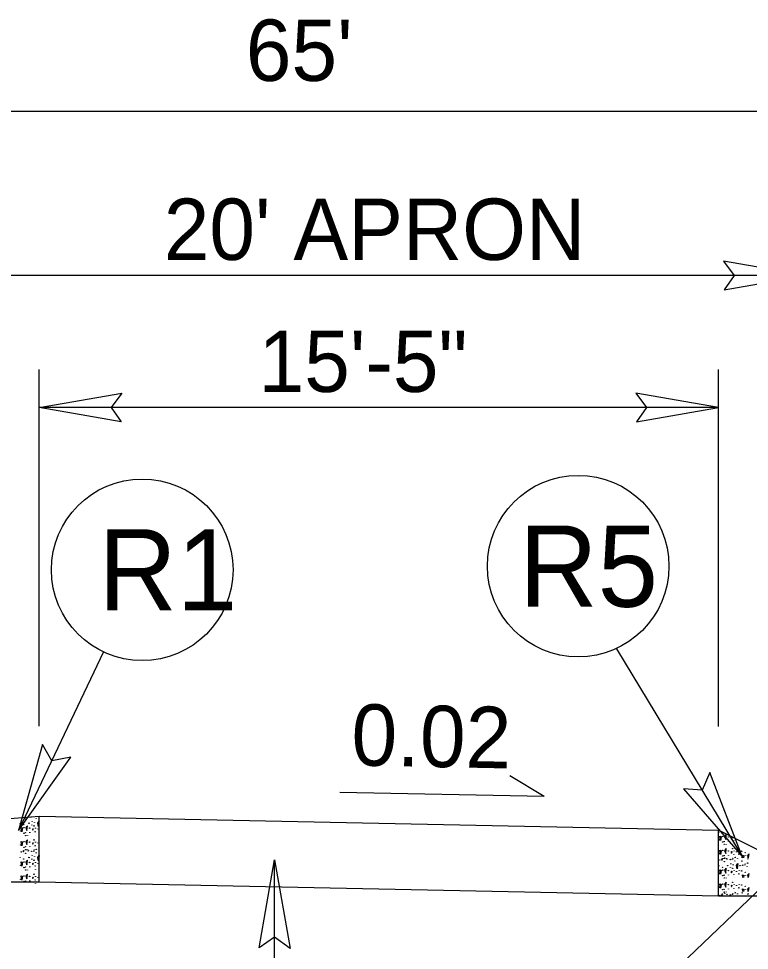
# Model space of a CAD drawing. Extents: x 1640342 to 1730599, y 538663 to 843747.
# Drawn here: x 1730007.67 to 1730024.35, y 538829.27 to 538850.52 of the extents above; entities that cross this region are included whole.
import ezdxf

# ---------------------------------------------------------------- set-up
doc = ezdxf.new("R2010")
doc.units = 0
for name, color, linetype in [('Default', 7, 'Continuous'), ('Typical Curb CELL', 7, 'Continuous'), ('Typical ID Circle CELL', 7, 'Continuous'), ('Typical Pavement Slope CELL', 7, 'Continuous'), ('Typical Pavement Slope Information CELL', 7, 'Continuous'), ('Typical Terminator CELL', 7, 'Continuous'), ('Typical Text ID Circle CELL', 7, 'Continuous')]:
    doc.layers.add(name, color=color, linetype=linetype)

msp = doc.modelspace()

# ---------------------------------------------------------------- linework, layer by layer
at = {"layer": 'Default'}
for p, q in [((1730043.643, 538848.404), (1729978.649, 538848.404)), ((1730025.643, 538844.656), (1730005.643, 538844.656)), ((1730008.143, 538834.377), (1730008.143, 538842.512)), ((1730023.643, 538834.373), (1730023.643, 538842.512)), ((1730023.643, 538841.645), (1730008.143, 538841.645)), ((1730025.643, 538831.682), (1730020.988, 538827.226))]:
    msp.add_line(p, q, dxfattribs=at)
for points in [[(1730023.769, 538844.333), (1730025.643, 538844.656), (1730023.758, 538844.989), (1730023.998, 538844.656)], [(1730010.017, 538841.322), (1730008.143, 538841.645), (1730010.027, 538841.978), (1730009.788, 538841.645)], [(1730021.769, 538841.322), (1730023.643, 538841.645), (1730021.758, 538841.978), (1730021.998, 538841.645)]]:
    msp.add_lwpolyline(points, close=True, dxfattribs=at)
at = {"layer": 'Typical Curb CELL'}
for p, q in [((1730007.732, 538832.071), (1730007.762, 538832.059)), ((1730007.747, 538831.969), (1730007.732, 538832.071)), ((1730007.878, 538832.106), (1730007.841, 538832.065)), ((1730007.841, 538832.065), (1730007.865, 538831.998)), ((1730007.865, 538831.998), (1730007.878, 538832.106)), ((1730008.112, 538832.168), (1730008.146, 538832.216)), ((1730008.129, 538832.093), (1730008.112, 538832.168)), ((1730007.762, 538832.059), (1730007.747, 538831.969)), ((1730007.832, 538831.878), (1730007.834, 538831.878)), ((1730007.875, 538831.879), (1730007.879, 538831.88)), ((1730008.058, 538831.887), (1730008.062, 538831.887)), ((1730023.672, 538831.87), (1730023.702, 538831.858)), ((1730023.687, 538831.768), (1730023.672, 538831.87)), ((1730023.702, 538831.858), (1730023.687, 538831.768)), ((1730023.819, 538831.905), (1730023.781, 538831.864)), ((1730023.781, 538831.864), (1730023.806, 538831.797)), ((1730023.806, 538831.797), (1730023.819, 538831.905)), ((1730007.732, 538831.752), (1730007.762, 538831.74)), ((1730007.747, 538831.65), (1730007.732, 538831.752)), ((1730007.762, 538831.74), (1730007.747, 538831.65)), ((1730007.878, 538831.787), (1730007.841, 538831.746)), ((1730007.841, 538831.746), (1730007.865, 538831.679)), ((1730007.865, 538831.679), (1730007.878, 538831.787)), ((1730023.773, 538831.677), (1730023.774, 538831.677)), ((1730023.815, 538831.678), (1730023.819, 538831.679)), ((1730023.998, 538831.686), (1730024.002, 538831.686)), ((1730007.832, 538831.558), (1730007.834, 538831.559)), ((1730007.875, 538831.56), (1730007.879, 538831.56)), ((1730008.058, 538831.568), (1730008.062, 538831.568)), ((1730008.112, 538831.385), (1730008.146, 538831.433)), ((1730008.146, 538831.433), (1730008.129, 538831.31)), ((1730023.672, 538831.551), (1730023.702, 538831.539)), ((1730023.687, 538831.449), (1730023.672, 538831.551)), ((1730023.702, 538831.539), (1730023.687, 538831.449)), ((1730023.819, 538831.586), (1730023.781, 538831.545)), ((1730023.781, 538831.545), (1730023.806, 538831.478)), ((1730023.806, 538831.478), (1730023.819, 538831.586)), ((1730024.193, 538831.434), (1730024.223, 538831.423)), ((1730024.201, 538831.375), (1730024.193, 538831.434)), ((1730024.34, 538831.469), (1730024.302, 538831.428)), ((1730024.302, 538831.428), (1730024.32, 538831.38)), ((1730024.329, 538831.381), (1730024.34, 538831.469)), ((1730007.732, 538831.288), (1730007.762, 538831.277)), ((1730007.747, 538831.187), (1730007.732, 538831.288)), ((1730007.762, 538831.277), (1730007.747, 538831.187)), ((1730007.878, 538831.324), (1730007.841, 538831.283)), ((1730007.841, 538831.283), (1730007.865, 538831.215)), ((1730007.865, 538831.215), (1730007.878, 538831.324)), ((1730008.129, 538831.31), (1730008.112, 538831.385)), ((1730023.773, 538831.357), (1730023.774, 538831.357)), ((1730023.815, 538831.359), (1730023.819, 538831.359)), ((1730023.998, 538831.367), (1730024.002, 538831.367)), ((1730024.052, 538831.198), (1730024.086, 538831.247)), ((1730024.086, 538831.247), (1730024.069, 538831.124)), ((1730024.223, 538831.423), (1730024.215, 538831.376)), ((1730007.832, 538831.095), (1730007.834, 538831.095)), ((1730007.878, 538831.004), (1730007.841, 538830.963)), ((1730007.865, 538830.896), (1730007.878, 538831.004)), ((1730007.875, 538831.097), (1730007.879, 538831.097)), ((1730008.058, 538831.105), (1730008.062, 538831.105)), ((1730023.672, 538831.102), (1730023.702, 538831.09)), ((1730023.687, 538831), (1730023.672, 538831.102)), ((1730023.702, 538831.09), (1730023.687, 538831)), ((1730023.819, 538831.137), (1730023.781, 538831.096)), ((1730023.781, 538831.096), (1730023.806, 538831.029)), ((1730023.806, 538831.029), (1730023.819, 538831.137)), ((1730024.069, 538831.124), (1730024.052, 538831.198)), ((1730024.34, 538831.02), (1730024.302, 538830.979)), ((1730024.329, 538830.932), (1730024.34, 538831.02)), ((1730007.732, 538830.969), (1730007.762, 538830.958)), ((1730007.747, 538830.868), (1730007.732, 538830.969)), ((1730007.762, 538830.958), (1730007.747, 538830.868)), ((1730007.841, 538830.963), (1730007.865, 538830.896)), ((1730023.773, 538830.909), (1730023.774, 538830.909)), ((1730023.819, 538830.818), (1730023.781, 538830.777)), ((1730023.806, 538830.71), (1730023.819, 538830.818)), ((1730023.815, 538830.91), (1730023.819, 538830.91)), ((1730023.998, 538830.918), (1730024.002, 538830.918)), ((1730024.193, 538830.985), (1730024.223, 538830.974)), ((1730024.201, 538830.926), (1730024.193, 538830.985)), ((1730024.223, 538830.974), (1730024.215, 538830.927)), ((1730024.302, 538830.979), (1730024.32, 538830.931)), ((1730008.058, 538830.785), (1730008.062, 538830.785)), ((1730023.672, 538830.782), (1730023.702, 538830.771)), ((1730023.687, 538830.681), (1730023.672, 538830.782)), ((1730023.702, 538830.771), (1730023.687, 538830.681)), ((1730023.773, 538830.589), (1730023.774, 538830.589)), ((1730023.781, 538830.777), (1730023.806, 538830.71)), ((1730023.815, 538830.591), (1730023.819, 538830.591)), ((1730023.998, 538830.599), (1730024.002, 538830.599)), ((1730024.193, 538830.666), (1730024.223, 538830.654)), ((1730024.201, 538830.607), (1730024.193, 538830.666)), ((1730024.223, 538830.654), (1730024.215, 538830.608)), ((1730024.34, 538830.701), (1730024.302, 538830.66)), ((1730024.302, 538830.66), (1730024.32, 538830.612)), ((1730024.329, 538830.612), (1730024.34, 538830.701))]:
    msp.add_line(p, q, dxfattribs=at)
for centre in [(1730007.973, 538832.308), (1730008.021, 538832.311), (1730007.709, 538832.164), (1730007.791, 538832.131), (1730007.798, 538832.065), (1730007.835, 538832.26), (1730007.912, 538832.166), (1730007.975, 538832.127), (1730007.984, 538832.21), (1730008.026, 538832.105), (1730008.036, 538832.187), (1730008.075, 538832.272), (1730007.719, 538831.988), (1730007.798, 538831.938), (1730007.83, 538831.949), (1730007.925, 538832.054), (1730007.931, 538831.953), (1730007.997, 538832.01), (1730008.004, 538832.034), (1730008.05, 538831.97), (1730008.06, 538832.053), (1730008.112, 538832.033), (1730023.649, 538831.963), (1730023.732, 538831.93), (1730023.738, 538831.864), (1730023.865, 538831.853), (1730007.719, 538831.669), (1730007.798, 538831.746), (1730007.925, 538831.735), (1730007.997, 538831.691), (1730008.004, 538831.715), (1730008.026, 538831.786), (1730008.05, 538831.651), (1730008.06, 538831.733), (1730008.112, 538831.713), (1730023.659, 538831.787), (1730023.738, 538831.737), (1730023.77, 538831.748), (1730023.871, 538831.752), (1730023.937, 538831.809), (1730023.944, 538831.833), (1730023.991, 538831.769), (1730007.734, 538831.513), (1730007.782, 538831.516), (1730007.789, 538831.541), (1730007.798, 538831.618), (1730007.83, 538831.63), (1730007.835, 538831.477), (1730007.845, 538831.559), (1730007.895, 538831.537), (1730007.931, 538831.633), (1730007.973, 538831.525), (1730007.984, 538831.427), (1730008.021, 538831.529), (1730008.028, 538831.553), (1730008.075, 538831.489), (1730008.084, 538831.572), (1730008.134, 538831.549), (1730023.659, 538831.468), (1730023.738, 538831.545), (1730023.77, 538831.429), (1730023.865, 538831.533), (1730023.871, 538831.432), (1730023.937, 538831.49), (1730023.944, 538831.514), (1730023.966, 538831.585), (1730023.991, 538831.45), (1730024, 538831.532), (1730024.052, 538831.512), (1730024.108, 538831.46), (1730024.114, 538831.539), (1730024.17, 538831.527), (1730024.252, 538831.494), (1730024.259, 538831.428), (1730007.709, 538831.382), (1730007.791, 538831.348), (1730007.798, 538831.282), (1730007.912, 538831.383), (1730007.925, 538831.271), (1730007.975, 538831.345), (1730007.997, 538831.227), (1730008.004, 538831.251), (1730008.026, 538831.322), (1730008.036, 538831.405), (1730008.06, 538831.27), (1730008.112, 538831.25), (1730023.674, 538831.326), (1730023.722, 538831.33), (1730023.729, 538831.354), (1730023.738, 538831.417), (1730023.776, 538831.29), (1730023.785, 538831.373), (1730023.835, 538831.35), (1730023.913, 538831.338), (1730023.924, 538831.24), (1730023.961, 538831.342), (1730023.968, 538831.366), (1730023.976, 538831.218), (1730024.015, 538831.303), (1730024.024, 538831.385), (1730024.075, 538831.363), (1730024.176, 538831.301), (1730024.185, 538831.384), (1730024.243, 538831.213), (1730024.25, 538831.237), (1730024.306, 538831.256), (1730024.312, 538831.348), (1730024.319, 538831.372), (1730007.719, 538831.206), (1730007.798, 538831.155), (1730007.83, 538831.166), (1730007.931, 538831.17), (1730008.026, 538831.003), (1730008.05, 538831.188), (1730023.649, 538831.195), (1730023.659, 538831.019), (1730023.732, 538831.161), (1730023.738, 538831.096), (1730023.852, 538831.197), (1730023.865, 538831.085), (1730023.915, 538831.158), (1730023.937, 538831.041), (1730023.944, 538831.065), (1730023.966, 538831.136), (1730023.991, 538831.001), (1730024, 538831.083), (1730024.052, 538831.064), (1730024.108, 538831.011), (1730024.114, 538831.09), (1730024.133, 538831.198), (1730024.17, 538831.079), (1730024.195, 538831.209), (1730024.252, 538831.045), (1730024.296, 538831.174), (1730007.719, 538830.887), (1730007.798, 538830.963), (1730007.798, 538830.836), (1730007.83, 538830.847), (1730007.925, 538830.952), (1730007.931, 538830.851), (1730007.997, 538830.908), (1730008.004, 538830.932), (1730008.05, 538830.869), (1730008.06, 538830.951), (1730008.112, 538830.931), (1730023.738, 538830.969), (1730023.77, 538830.98), (1730023.871, 538830.984), (1730023.966, 538830.816), (1730024.259, 538830.979), (1730023.659, 538830.7), (1730023.738, 538830.776), (1730023.738, 538830.649), (1730023.77, 538830.66), (1730023.865, 538830.765), (1730023.871, 538830.664), (1730023.937, 538830.721), (1730023.944, 538830.746), (1730023.991, 538830.682), (1730024, 538830.764), (1730024.024, 538830.579), (1730024.052, 538830.744), (1730024.108, 538830.692), (1730024.114, 538830.77), (1730024.17, 538830.759), (1730024.185, 538830.578), (1730024.252, 538830.726), (1730024.259, 538830.66), (1730023.674, 538830.52), (1730023.722, 538830.524), (1730023.729, 538830.548), (1730023.785, 538830.566), (1730023.835, 538830.544), (1730023.913, 538830.532), (1730023.961, 538830.536), (1730023.968, 538830.56), (1730024.075, 538830.556), (1730024.312, 538830.542), (1730024.319, 538830.566)]:
    msp.add_ellipse(centre, major_axis=(0, -0.00526), ratio=0.5, dxfattribs=at)
for centre, start_param, end_param in [((1730007.833, 538831.883), 0.310577, 6.014239), ((1730007.877, 538831.883), 0.93197, 5.392847), ((1730008.06, 538831.884), 2.20153, 4.123287), ((1730023.773, 538831.682), 0.310577, 6.014239), ((1730023.817, 538831.682), 0.93197, 5.392847), ((1730024, 538831.683), 2.20153, 4.123287), ((1730007.833, 538831.564), 0.310577, 6.014239), ((1730007.877, 538831.564), 0.93197, 5.392847), ((1730008.06, 538831.565), 2.20153, 4.123287), ((1730023.773, 538831.362), 0.310577, 6.014239), ((1730023.817, 538831.362), 0.93197, 5.392847), ((1730024, 538831.364), 2.20153, 4.123287), ((1730007.833, 538831.1), 0.310577, 6.014239), ((1730007.877, 538831.1), 0.93197, 5.392847), ((1730008.06, 538831.102), 2.20153, 4.123287), ((1730023.773, 538830.914), 0.310577, 6.014239), ((1730023.817, 538830.914), 0.93197, 5.392847), ((1730024, 538830.915), 2.20153, 4.123287), ((1730008.06, 538830.782), 2.20153, 4.123287), ((1730023.773, 538830.594), 0.310577, 6.014239), ((1730023.817, 538830.594), 0.93197, 5.392847), ((1730024, 538830.596), 2.20153, 4.123287)]:
    msp.add_ellipse(centre, major_axis=(0, -0.00526), ratio=0.5, start_param=start_param, end_param=end_param, dxfattribs=at)
at = {"layer": 'Typical ID Circle CELL'}
for p, q in [((1730021.316, 538836.147), (1730024.181, 538831.409)), ((1730009.607, 538836.075), (1730007.675, 538831.999)), ((1730013.511, 538827.719), (1730013.511, 538831.329))]:
    msp.add_line(p, q, dxfattribs=at)
for centre in [(1730010.495, 538837.946), (1730020.441, 538838.03)]:
    msp.add_circle(centre, 2.071, dxfattribs=at)
at = {"layer": 'Typical Pavement Slope CELL'}
for p, q in [((1730006.403, 538832.185), (1730008.143, 538832.33)), ((1730008.143, 538832.33), (1730023.643, 538832.008)), ((1730008.143, 538830.83), (1730008.143, 538832.33)), ((1730023.643, 538830.508), (1730023.643, 538832.008)), ((1730024.643, 538831.508), (1730023.643, 538832.008)), ((1730005.643, 538830.83), (1730008.143, 538830.83)), ((1730008.143, 538830.829), (1730023.643, 538830.506)), ((1730023.643, 538830.508), (1730025.643, 538830.508))]:
    msp.add_line(p, q, dxfattribs=at)
at = {"layer": 'Typical Pavement Slope Information CELL'}
for q in [(1730018.878, 538833.25), (1730015.002, 538832.87)]:
    msp.add_line((1730019.661, 538832.777), q, dxfattribs=at)
at = {"layer": 'Typical Terminator CELL'}
for points in [[(1730008.222, 538833.962), (1730007.675, 538831.999), (1730008.862, 538833.671), (1730008.429, 538833.592)], [(1730022.846, 538832.948), (1730024.181, 538831.409), (1730023.442, 538833.321), (1730023.269, 538832.917)], [(1730013.166, 538829.321), (1730013.511, 538831.329), (1730013.868, 538829.31), (1730013.511, 538829.566)]]:
    msp.add_lwpolyline(points, close=True, dxfattribs=at)

# ---------------------------------------------------------------- texts
at = {"layer": 'Default'}
for s, p in [("65'", (1730012.858, 538849.098)), ("20' APRON", (1730010.985, 538845.014)), ('15\'-5"', (1730013.149, 538842.003))]:
    msp.add_text(s, height=1.4, rotation=360, dxfattribs=at).set_placement(p)
at = {"layer": 'Typical Pavement Slope Information CELL'}
msp.add_text('0.02', height=1.4, rotation=358.8543, dxfattribs=at).set_placement((1730015.257, 538833.487))
at = {"layer": 'Typical Text ID Circle CELL'}
for s, p in [('R1', (1730009.495, 538837.019)), ('R5', (1730019.095, 538837.103))]:
    msp.add_text(s, height=1.8535, dxfattribs=at).set_placement(p)

doc.saveas('drawing.dxf')
